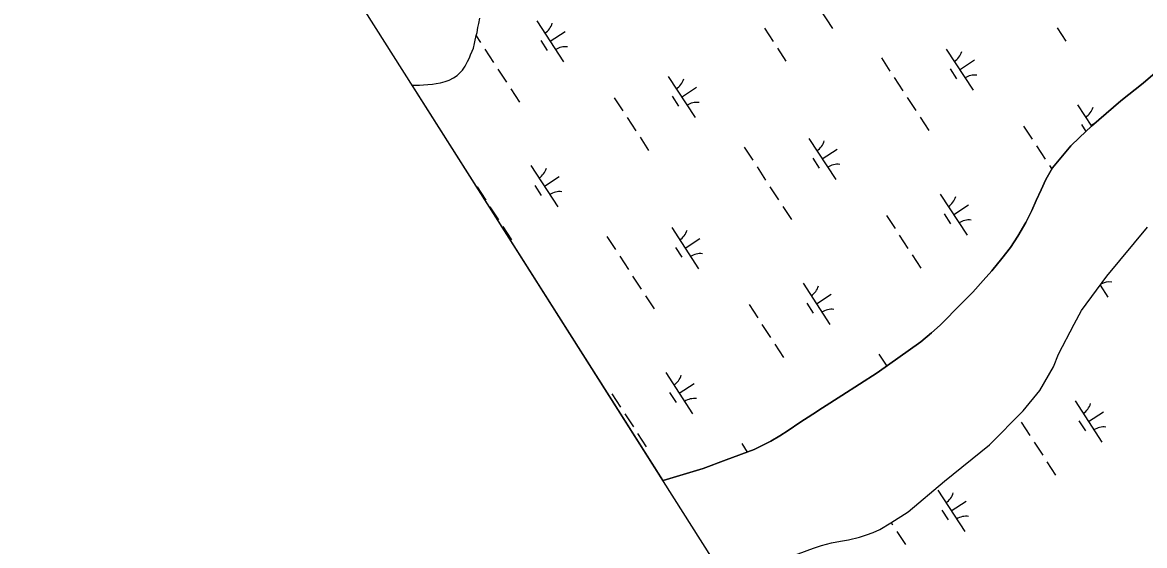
# Model space of a CAD drawing. Extents: x 3953924 to 3974542, y 193747 to 216192.
# Drawn here: x 3959705 to 3960845, y 205602 to 206134 of the extents above; entities that cross this region are included whole.
import ezdxf

# ---------------------------------------------------------------- set-up
doc = ezdxf.new("R2010")
doc.units = 0
for name, color, linetype in [('V-GRID-FRAM', 7, 'Continuous'), ('V-TOPO-SHOR', 7, 'Continuous'), ('V-WETL-SWMP', 7, 'Continuous')]:
    doc.layers.add(name, color=color, linetype=linetype)

msp = doc.modelspace()

# ---------------------------------------------------------------- linework, layer by layer
at = {"layer": 'V-GRID-FRAM'}
msp.add_lwpolyline([(3964669.3, 213787.9), (3972946, 201072.9), (3966057, 196668.5), (3957950.8, 209463.9), (3964669.3, 213787.9)], dxfattribs=at)
at = {"layer": 'V-TOPO-SHOR'}
for points in [[(3960101.1, 206069.8), (3960104.1, 206069.8), (3960108.3, 206069.9), (3960112.3, 206070), (3960116.8, 206070.3), (3960121.5, 206070.8), (3960125.4, 206071.3), (3960129.7, 206072.3), (3960134.4, 206073.6), (3960138.5, 206075), (3960143, 206077.1), (3960146.5, 206079.5), (3960149, 206081.9), (3960152, 206085.1), (3960154.7, 206089.1), (3960157.1, 206093.7), (3960159.1, 206097.6), (3960160.2, 206100.5), (3960162, 206104.4), (3960163.1, 206107.5), (3960164.3, 206112), (3960165, 206115.6), (3960166.1, 206120.4), (3960166.9, 206123.4), (3960167.8, 206128.5), (3960168.7, 206132.3), (3960169.8, 206137.8)], [(3960355.7, 205667.8), (3960396.4, 205680.2), (3960419.9, 205688.9), (3960448.4, 205699.5), (3960465.2, 205707.8), (3960474.5, 205713.4), (3960482.9, 205718.8), (3960494.8, 205727), (3960507.7, 205735.5), (3960517.8, 205741.9), (3960537.4, 205754.4), (3960573.2, 205777.3), (3960617.5, 205809), (3960628.2, 205817.9), (3960637, 205825.9), (3960644.5, 205833.4), (3960651.4, 205840.4), (3960662.1, 205851.1), (3960670.3, 205859.5), (3960681, 205871.4), (3960689.6, 205881.2), (3960699.7, 205893.5), (3960708.6, 205904.9), (3960716.1, 205916.3), (3960724.3, 205930.1), (3960730.4, 205942.3), (3960734.8, 205952.7), (3960739.6, 205963.5), (3960744.4, 205974), (3960751.2, 205985.7), (3960769.8, 206008.2), (3960778.6, 206016.7), (3960790.7, 206028.2), (3960805.7, 206041.1), (3960820.7, 206053.9), (3960843.2, 206071.8), (3960898.5, 206119.4)], [(3960420, 205566.4), (3960421.5, 205567), (3960508.5, 205599.1), (3960516.5, 205601.8), (3960526.7, 205604.6), (3960536.1, 205606.4), (3960544.2, 205607.5), (3960555.3, 205610.4), (3960562.3, 205612.7), (3960569.2, 205615.2), (3960575.9, 205618), (3960587, 205625), (3960604.8, 205636), (3960641.5, 205667.2), (3960687.2, 205704.2), (3960721.5, 205738.7), (3960738.5, 205759.6), (3960752.1, 205783.6), (3960757.5, 205796.4), (3960773.1, 205826.9), (3960780.8, 205840.7), (3960806.3, 205875.8), (3960847.6, 205925.4)]]:
    msp.add_lwpolyline(points, dxfattribs=at)
at = {"layer": 'V-WETL-SWMP'}
for p, q in [((3960500.4, 206169.4), (3960527.7, 206127.5)), ((3960166.9, 206123.4), (3960167.8, 206128.5)), ((3960167.8, 206128.5), (3960168.7, 206132.3)), ((3960168.7, 206132.3), (3960169.8, 206137.8)), ((3960227.6, 206135.3), (3960254.8, 206093.4)), ((3960165, 206115.5), (3960166.1, 206120.4)), ((3960166, 206119.9), (3960170.5, 206113)), ((3960166.1, 206120.4), (3960166.9, 206123.4)), ((3960241.2, 206114.4), (3960256.3, 206124.2)), ((3960458.7, 206127.7), (3960467.5, 206114.2)), ((3960756.1, 206128), (3960764.9, 206114.5)), ((3960898.5, 206119.4), (3960843.2, 206071.8)), ((3960162, 206104.4), (3960163.1, 206107.5)), ((3960163.1, 206107.5), (3960164.3, 206112)), ((3960164.3, 206112), (3960165, 206115.5)), ((3960174.8, 206106.3), (3960183.6, 206092.9)), ((3960231.5, 206115.2), (3960238, 206105.1)), ((3960471.8, 206107.5), (3960480.6, 206094.1)), ((3960643.3, 206106.5), (3960670.6, 206064.6)), ((3960157.1, 206093.7), (3960159.1, 206097.6)), ((3960159.1, 206097.6), (3960160.2, 206100.5)), ((3960160.2, 206100.5), (3960162, 206104.4)), ((3960577.5, 206097.6), (3960586.2, 206084.1)), ((3960656.9, 206085.5), (3960672, 206095.4)), ((3960149, 206081.9), (3960152, 206085.1)), ((3960152, 206085.1), (3960154.7, 206089.1)), ((3960154.7, 206089.1), (3960157.1, 206093.7)), ((3960187.9, 206086.2), (3960196.7, 206072.7)), ((3960647.2, 206086.4), (3960653.7, 206076.3)), ((3960121.5, 206070.8), (3960125.4, 206071.3)), ((3960125.4, 206071.3), (3960129.7, 206072.3)), ((3960129.7, 206072.3), (3960134.4, 206073.6)), ((3960134.4, 206073.6), (3960138.5, 206075)), ((3960138.5, 206075), (3960143, 206077.1)), ((3960143, 206077.1), (3960146.5, 206079.5)), ((3960146.5, 206079.5), (3960149, 206081.9)), ((3960361, 206078.7), (3960388.3, 206036.8)), ((3960590.6, 206077.4), (3960599.3, 206064)), ((3960843.2, 206071.8), (3960820.7, 206053.9)), ((3960355.7, 205667.8), (3960101.1, 206069.8)), ((3960101.1, 206069.8), (3960104.1, 206069.8)), ((3960104.1, 206069.8), (3960108.3, 206069.9)), ((3960108.3, 206069.9), (3960112.3, 206070)), ((3960112.3, 206070), (3960116.8, 206070.3)), ((3960116.8, 206070.3), (3960121.5, 206070.8)), ((3960201, 206066), (3960209.8, 206052.6)), ((3960374.6, 206057.7), (3960389.7, 206067.6)), ((3960306.2, 206057), (3960315, 206043.6)), ((3960364.9, 206058.6), (3960371.4, 206048.5)), ((3960603.6, 206057.3), (3960612.4, 206043.9)), ((3960776.7, 206049.9), (3960790.8, 206028.2)), ((3960820.7, 206053.9), (3960805.7, 206041.1)), ((3960319.3, 206036.9), (3960328.1, 206023.5)), ((3960616.7, 206037.2), (3960625.5, 206023.8)), ((3960805.7, 206041.1), (3960790.7, 206028.2)), ((3960721.9, 206028.2), (3960730.7, 206014.8)), ((3960790.7, 206028.2), (3960778.6, 206016.7)), ((3960780.6, 206029.7), (3960785.1, 206022.8)), ((3960790.3, 206028.9), (3960795.5, 206032.2)), ((3960332.4, 206016.8), (3960341.1, 206003.4)), ((3960503.9, 206015.7), (3960531.2, 205973.8)), ((3960778.6, 206016.7), (3960769.8, 206008.2)), ((3960438.1, 206006.8), (3960446.8, 205993.4)), ((3960517.5, 205994.8), (3960532.6, 206004.6)), ((3960735, 206008.1), (3960743.8, 205994.7)), ((3960769.8, 206008.2), (3960751.2, 205985.7)), ((3960507.8, 205995.6), (3960514.3, 205985.5)), ((3960221.6, 205988), (3960248.9, 205946)), ((3960451.2, 205986.7), (3960459.9, 205973.3)), ((3960751.2, 205985.7), (3960744.4, 205974)), ((3960748.1, 205988), (3960750.5, 205984.4)), ((3960235.2, 205967), (3960250.3, 205976.8)), ((3960744.4, 205974), (3960739.6, 205963.5)), ((3960166.8, 205966.3), (3960175.6, 205952.9)), ((3960225.5, 205967.8), (3960232, 205957.8)), ((3960464.2, 205966.6), (3960473, 205953.2)), ((3960637.3, 205959.1), (3960664.6, 205917.2)), ((3960739.6, 205963.5), (3960734.8, 205952.7)), ((3960179.9, 205946.2), (3960188.7, 205932.8)), ((3960477.3, 205946.5), (3960486.1, 205933.1)), ((3960650.9, 205938.2), (3960666, 205948)), ((3960734.8, 205952.7), (3960730.4, 205942.3)), ((3960582.5, 205937.4), (3960591.3, 205924)), ((3960641.2, 205939), (3960647.7, 205928.9)), ((3960730.4, 205942.3), (3960724.3, 205930.1)), ((3960193, 205926), (3960201.7, 205912.6)), ((3960364.5, 205925), (3960391.8, 205883.1)), ((3960724.3, 205930.1), (3960716.1, 205916.3)), ((3960806.3, 205875.8), (3960847.6, 205925.4)), ((3960298.7, 205916.1), (3960307.4, 205902.7)), ((3960378.1, 205904), (3960393.2, 205913.9)), ((3960595.6, 205917.3), (3960604.4, 205903.9)), ((3960716.1, 205916.3), (3960708.6, 205904.9)), ((3960368.4, 205904.9), (3960374.9, 205894.8)), ((3960708.6, 205904.9), (3960699.7, 205893.5)), ((3960311.7, 205895.9), (3960320.5, 205882.5)), ((3960608.7, 205897.2), (3960617.5, 205883.8)), ((3960699.7, 205893.5), (3960689.6, 205881.2)), ((3960689.6, 205881.2), (3960681, 205871.4)), ((3960324.8, 205875.8), (3960333.6, 205862.4)), ((3960497.9, 205868.4), (3960525.2, 205826.5)), ((3960681, 205871.4), (3960670.3, 205859.5)), ((3960780.8, 205840.7), (3960806.3, 205875.8)), ((3960799.5, 205866.5), (3960807.5, 205854.3)), ((3960337.9, 205855.7), (3960346.7, 205842.3)), ((3960511.5, 205847.4), (3960526.6, 205857.2)), ((3960670.3, 205859.5), (3960662.1, 205851.1)), ((3960443.1, 205846.7), (3960451.9, 205833.3)), ((3960501.8, 205848.2), (3960508.3, 205838.2)), ((3960662.1, 205851.1), (3960651.4, 205840.4)), ((3960644.5, 205833.4), (3960637, 205825.9)), ((3960651.4, 205840.4), (3960644.5, 205833.4)), ((3960773.1, 205826.9), (3960780.8, 205840.7)), ((3960456.2, 205826.6), (3960465, 205813.2)), ((3960637, 205825.9), (3960628.2, 205817.9)), ((3960757.5, 205796.4), (3960773.1, 205826.9)), ((3960617.5, 205809), (3960573.2, 205777.3)), ((3960628.2, 205817.9), (3960617.5, 205809)), ((3960469.3, 205806.5), (3960478.1, 205793.1)), ((3960575, 205796.5), (3960582.9, 205784.3)), ((3960752.1, 205783.6), (3960757.5, 205796.4)), ((3960358.5, 205777.6), (3960385.8, 205735.7)), ((3960573.2, 205777.3), (3960537.4, 205754.4)), ((3960738.5, 205759.6), (3960752.1, 205783.6)), ((3960372.1, 205756.7), (3960387.2, 205766.5)), ((3960303.7, 205756), (3960312.5, 205742.5)), ((3960362.4, 205757.5), (3960368.9, 205747.4)), ((3960537.4, 205754.4), (3960517.8, 205741.9)), ((3960721.5, 205738.7), (3960738.5, 205759.6)), ((3960517.8, 205741.9), (3960507.7, 205735.5)), ((3960774.2, 205748.8), (3960801.5, 205706.9)), ((3960316.8, 205735.8), (3960325.6, 205722.4)), ((3960507.7, 205735.5), (3960494.8, 205727)), ((3960687.2, 205704.2), (3960721.5, 205738.7)), ((3960787.8, 205727.9), (3960802.9, 205737.7)), ((3960482.9, 205718.8), (3960474.5, 205713.4)), ((3960494.8, 205727), (3960482.9, 205718.8)), ((3960719.5, 205727.1), (3960728.2, 205713.7)), ((3960778.1, 205728.7), (3960784.7, 205718.6)), ((3960329.9, 205715.7), (3960338.7, 205702.3)), ((3960465.2, 205707.8), (3960448.4, 205699.5)), ((3960474.5, 205713.4), (3960465.2, 205707.8)), ((3960732.5, 205707), (3960741.3, 205693.6)), ((3960448.4, 205699.5), (3960419.9, 205688.9)), ((3960435.6, 205705.7), (3960441.3, 205696.9)), ((3960641.5, 205667.2), (3960687.2, 205704.2)), ((3960419.9, 205688.9), (3960396.4, 205680.2)), ((3960745.6, 205686.9), (3960754.4, 205673.5)), ((3960396.4, 205680.2), (3960355.7, 205667.8)), ((3960604.8, 205636), (3960641.5, 205667.2)), ((3960634.8, 205658.1), (3960662.1, 205616.2)), ((3960648.4, 205637.1), (3960663.5, 205646.9)), ((3960587, 205625), (3960604.8, 205636)), ((3960638.7, 205637.9), (3960645.2, 205627.9)), ((3960569.2, 205615.2), (3960575.9, 205618)), ((3960575.9, 205618), (3960587, 205625)), ((3960587.3, 205625.2), (3960588.8, 205623)), ((3960593.1, 205616.3), (3960601.9, 205602.9)), ((3960516.5, 205601.8), (3960526.7, 205604.6)), ((3960526.7, 205604.6), (3960536.1, 205606.4)), ((3960536.1, 205606.4), (3960544.2, 205607.5)), ((3960544.2, 205607.5), (3960555.3, 205610.4)), ((3960555.3, 205610.4), (3960562.3, 205612.7)), ((3960562.3, 205612.7), (3960569.2, 205615.2))]:
    msp.add_line(p, q, dxfattribs=at)
for centre, start, end in [((3960226.3, 206137.6), 302.2901, 343.8338), ((3960256.5, 206091.3), 82.2901, 123.8337), ((3960642.1, 206108.8), 302.2901, 343.8338), ((3960359.8, 206081), 302.2901, 343.8338), ((3960672.2, 206062.5), 82.2901, 123.8337), ((3960389.9, 206034.7), 82.2901, 123.8337), ((3960775.5, 206052.2), 302.2901, 343.8338), ((3960502.6, 206018.1), 302.2901, 343.8338), ((3960220.4, 205990.3), 302.2901, 343.8338), ((3960532.8, 205971.8), 82.2901, 123.8337), ((3960250.5, 205944), 82.2901, 123.8337), ((3960636.1, 205961.4), 302.2901, 343.8338), ((3960666.2, 205915.2), 82.2901, 123.8337), ((3960363.2, 205927.3), 302.2901, 343.8338), ((3960393.4, 205881), 82.2901, 123.8337), ((3960809.1, 205852.2), 82.2901, 120.3715), ((3960496.7, 205870.7), 302.2901, 343.8338), ((3960526.8, 205824.4), 82.2901, 123.8337), ((3960357.3, 205780), 302.2901, 343.8338), ((3960387.4, 205733.7), 82.2901, 123.8337), ((3960773, 205751.1), 302.2901, 343.8338), ((3960803.1, 205704.8), 82.2901, 123.8337), ((3960633.6, 205660.4), 302.2901, 343.8338), ((3960663.7, 205614.1), 82.2901, 123.8337)]:
    msp.add_arc(centre, 17.6, start, end, dxfattribs=at)

doc.saveas('drawing.dxf')
